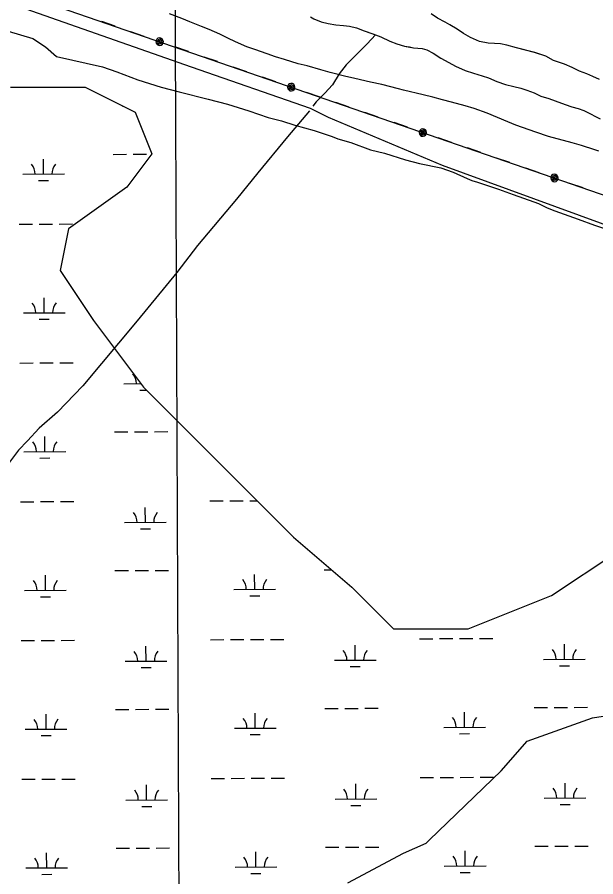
# Model space of a CAD drawing. Extents: x 3424494 to 3462436, y 522220 to 547718.
# Drawn here: x 3433498 to 3434886, y 530887 to 532947 of the extents above; entities that cross this region are included whole.
import ezdxf

# ---------------------------------------------------------------- set-up
doc = ezdxf.new("R2010")
doc.units = 0
for name, color, linetype in [('V-DTCH-CNTR', 7, 'Continuous'), ('V-GRID-MAJR', 7, 'Continuous'), ('V-SITE-VEGE', 7, 'Continuous'), ('V-TOPO-SHOR', 7, 'Continuous'), ('V-UTIL-LINE', 7, 'Continuous'), ('V-WETL-SWMP', 7, 'Continuous')]:
    doc.layers.add(name, color=color, linetype=linetype)

msp = doc.modelspace()

# ---------------------------------------------------------------- linework, layer by layer
at = {"layer": 'V-DTCH-CNTR'}
msp.add_lwpolyline([(3432825, 533217.4), (3433242.2, 533064.8), (3433915.2, 532828.4), (3434200.8, 532729.3), (3434243.5, 532708), (3434516.9, 532592.9), (3435115.2, 532374.6)], dxfattribs=at)
at = {"layer": 'V-GRID-MAJR'}
msp.add_spline([(3433900, 527634.1), (3433874.4, 533693.1), (3433848.9, 539754.1), (3433823.3, 545815), (3433823.3, 545817)], degree=3, dxfattribs=at)
at = {"layer": 'V-SITE-VEGE'}
for p, q in [((3433476.4, 532913.5), (3433535, 532895.9)), ((3433535, 532895.9), (3433565.5, 532875.9)), ((3433565.5, 532875.9), (3433591.9, 532853.2)), ((3433591.9, 532853.2), (3433702.2, 532827.9)), ((3433702.2, 532827.9), (3433737.1, 532816.3)), ((3433737.1, 532816.3), (3433787.2, 532797.4)), ((3433787.2, 532797.4), (3433843.1, 532779.9)), ((3433843.1, 532779.9), (3433886.3, 532768.1)), ((3433886.3, 532768.1), (3433956.1, 532750.4)), ((3433956.1, 532750.4), (3434002.2, 532738.6)), ((3434002.2, 532738.6), (3434053.8, 532722.5)), ((3434053.8, 532722.5), (3434099.9, 532706.5)), ((3434099.9, 532706.5), (3434132, 532699.1)), ((3434132, 532699.1), (3434164.1, 532688.8)), ((3434164.1, 532688.8), (3434210.1, 532675.6)), ((3434210.1, 532675.6), (3434253.4, 532661.1)), ((3434253.4, 532661.1), (3434267.3, 532655.3)), ((3434267.3, 532655.3), (3434298, 532646.5)), ((3434298, 532646.5), (3434345.4, 532629)), ((3434345.4, 532629), (3434378.9, 532621.6)), ((3434378.9, 532621.6), (3434429.1, 532605.5)), ((3434429.1, 532605.5), (3434462.6, 532596.7)), ((3434462.6, 532596.7), (3434514.3, 532586.2)), ((3434514.3, 532586.2), (3434543.6, 532576)), ((3434543.6, 532576), (3434577, 532560.2)), ((3434577, 532560.2), (3434588.2, 532555.8)), ((3434588.2, 532555.8), (3434602.1, 532551.5)), ((3434602.1, 532551.5), (3434628.6, 532542.7)), ((3434628.6, 532542.7), (3434652.4, 532535.4)), ((3434652.4, 532535.4), (3434687.2, 532522.3)), ((3434687.2, 532522.3), (3434737.4, 532504.9)), ((3434737.4, 532504.9), (3434748.6, 532500.5)), ((3434748.6, 532500.5), (3434769.5, 532490.4)), ((3434769.5, 532490.4), (3434787.6, 532483.2)), ((3434787.6, 532483.2), (3434843.3, 532462.9)), ((3434843.3, 532462.9), (3434882.4, 532448.4)), ((3434882.4, 532448.4), (3434908.9, 532439.6))]:
    msp.add_line(p, q, dxfattribs=at)
for points in [[(3434594.3, 532728.1), (3434572.5, 532734.7), (3434539.6, 532743.7), (3434517.8, 532749), (3434495.1, 532755.4), (3434471.7, 532761), (3434424.7, 532772.7), (3434412.3, 532775.9), (3434372.7, 532785.6), (3434345.7, 532791.7), (3434307.8, 532800.5), (3434282.9, 532805.6), (3434248.4, 532814.6), (3434226.3, 532821.3), (3434193.7, 532830.3), (3434172.1, 532835.8), (3434139, 532845.7), (3434117.5, 532852.4), (3434097.3, 532859.5), (3434067.5, 532869.9), (3434048.8, 532876.3), (3434021.2, 532888), (3434003, 532897.4), (3433983.7, 532906.8), (3433958.1, 532917.6), (3433940.2, 532925.3), (3433912.1, 532936.5), (3433893, 532944.3), (3433863.2, 532955.2)], [(3434201.5, 532947.9), (3434209.3, 532943.3), (3434226.7, 532936.1), (3434244.1, 532931.8), (3434261.8, 532928.6), (3434280.3, 532927), (3434295.1, 532926), (3434311.9, 532921.5), (3434329.9, 532914.5), (3434357.4, 532904.7), (3434370, 532900.3), (3434391.7, 532889.8), (3434408.7, 532883.2), (3434427, 532878.2), (3434448.2, 532874.2), (3434459, 532873), (3434469.3, 532872.5), (3434480.4, 532869), (3434495.4, 532861), (3434513.9, 532848.9), (3434533.4, 532839), (3434549, 532830.1), (3434572.1, 532819.1), (3434592.4, 532813.2), (3434613.5, 532806.6), (3434628.1, 532801.6), (3434648.6, 532793.4), (3434668.8, 532786.2), (3434689.4, 532781), (3434705.7, 532777.3), (3434720.6, 532772.3), (3434737.9, 532765.9), (3434753.7, 532758.1), (3434772.9, 532752.2), (3434788.6, 532746.6), (3434812.2, 532737.7), (3434828, 532732.3), (3434843.3, 532728.2), (3434857.2, 532723.6), (3434872.9, 532715.9), (3434885.4, 532709.6), (3434896.4, 532703.8)], [(3434894.5, 532797.6), (3434878.4, 532804.8), (3434864, 532811.8), (3434846.7, 532818.1), (3434829, 532826.6), (3434810.5, 532834.3), (3434783.9, 532843.3), (3434765.8, 532854.1), (3434739.2, 532862.7), (3434695.7, 532873.6), (3434672.3, 532880.2), (3434657.3, 532883.5), (3434643, 532883.9), (3434627.3, 532884.8), (3434607, 532889.3), (3434585.5, 532898.3), (3434568.8, 532907.9), (3434553.4, 532918.9), (3434535.7, 532928.7), (3434524.8, 532935), (3434506.4, 532944.6), (3434491.1, 532955.6)], [(3434893.2, 532625.8), (3434883.5, 532629.5), (3434851.8, 532639.6), (3434829.1, 532646), (3434772.5, 532661.2), (3434741.6, 532671.3), (3434693.6, 532688.8), (3434674.8, 532696.2), (3434624.9, 532716.9), (3434594.3, 532728.1)]]:
    msp.add_lwpolyline(points, dxfattribs=at)
at = {"layer": 'V-TOPO-SHOR'}
for points in [[(3434201.5, 532947.9), (3434209.3, 532943.3), (3434226.7, 532936.1), (3434244.1, 532931.8), (3434261.8, 532928.6), (3434280.3, 532927), (3434295.1, 532926), (3434311.9, 532921.5), (3434329.9, 532914.5), (3434350.8, 532907.2), (3434370, 532900.3), (3434391.7, 532889.8), (3434408.7, 532883.2), (3434427, 532878.2), (3434439.1, 532875.9), (3434448.2, 532874.2), (3434459, 532873), (3434469.3, 532872.5), (3434480.4, 532869), (3434495.4, 532861), (3434513.9, 532848.9), (3434533.4, 532839), (3434549, 532830.1), (3434572.1, 532819.1), (3434592.4, 532813.2), (3434613.5, 532806.6), (3434628.1, 532801.6), (3434648.6, 532793.4), (3434668.8, 532786.2), (3434689.4, 532781), (3434705.7, 532777.3), (3434720.6, 532772.3), (3434737.9, 532765.9), (3434753.7, 532758.1), (3434772.9, 532752.2), (3434788.6, 532746.6), (3434812.2, 532737.7), (3434828, 532732.3), (3434843.3, 532728.2), (3434857.2, 532723.6), (3434872.9, 532715.9), (3434885.4, 532709.6), (3434896.4, 532703.8)], [(3434894.5, 532797.6), (3434878.4, 532804.8), (3434864, 532811.8), (3434846.7, 532818.1), (3434829, 532826.6), (3434810.5, 532834.3), (3434783.9, 532843.3), (3434765.8, 532854.1), (3434739.1, 532862.7), (3434695.7, 532873.6), (3434672.3, 532880.2), (3434657.3, 532883.5), (3434643, 532883.9), (3434627.3, 532884.8), (3434607, 532889.3), (3434585.5, 532898.3), (3434568.8, 532907.9), (3434553.4, 532918.9), (3434535.7, 532928.7), (3434524.8, 532935), (3434506.4, 532944.6), (3434491.1, 532955.6)], [(3434357.4, 532904.8), (3434337.2, 532883.3), (3434287.1, 532833.1), (3434270.3, 532811.6), (3434253.9, 532785), (3434235.8, 532764.8), (3434215.1, 532744), (3434207, 532733.8)], [(3434199, 532722.5), (3434146.2, 532660.2), (3434074.8, 532574.3), (3434023.6, 532510.8), (3433930.5, 532399.6), (3433881.1, 532335.4), (3433785.5, 532219.1), (3433655.6, 532063.9), (3433594.1, 532000.1), (3433550.8, 531961.8), (3433522.2, 531932.1), (3433501.1, 531909.3), (3433479.4, 531880.5)], [(3434291, 530872.1), (3434424.2, 530943.3), (3434479, 530967.1), (3434486.8, 530975), (3434658.8, 531140.7), (3434721.3, 531211.6), (3434878.1, 531267.3), (3434980.1, 531283.4)]]:
    msp.add_lwpolyline(points, dxfattribs=at)
at = {"layer": 'V-UTIL-LINE'}
for points in [[(3432847.1, 533231.1), (3435941.1, 532163.3), (3436709.7, 531892.2), (3437598.7, 531587), (3439729.9, 530854.7), (3442093.9, 530027.1), (3443680.8, 529484.9), (3444459.4, 529224.7), (3445260.4, 528947.6), (3446015.9, 528646.2), (3446827.8, 528878.2), (3448530.5, 529366.4)], [(3433732.6, 532925.5), (3433700.5, 532936.6)], [(3433802.6, 532901.3), (3433770.4, 532912.4)], [(3433839.4, 532888.6), (3433840.2, 532885.8), (3433841.7, 532887.6), (3433840.9, 532890.3), (3433838, 532890.9), (3433836.8, 532887.8), (3433838.7, 532883.5), (3433843, 532883.9), (3433845.7, 532887.9), (3433843.9, 532892.1), (3433840.1, 532894.5), (3433835.6, 532892.8), (3433833.5, 532887.7), (3433836.5, 532880.1), (3433840, 532879.6), (3433843.4, 532880.5), (3433846.2, 532882.6), (3433848, 532885.7), (3433848.4, 532889.2), (3433847.5, 532892.6), (3433845.4, 532895.3), (3433842.4, 532897.1), (3433838.9, 532897.6), (3433835.5, 532896.7), (3433832.7, 532894.6), (3433830.9, 532891.5), (3433830.5, 532888.1), (3433831.4, 532884.7), (3433833.5, 532881.9), (3433836.5, 532880.1)], [(3433908.4, 532864.8), (3433876.3, 532875.9)], [(3433978.4, 532840.7), (3433946.3, 532851.7)], [(3434048.3, 532816.5), (3434016.2, 532827.6)], [(3434118.3, 532792.4), (3434086.2, 532803.5)], [(3434155.2, 532779.6), (3434155.9, 532776.9), (3434157.4, 532778.7), (3434156.6, 532781.3), (3434153.8, 532781.9), (3434152.5, 532778.8), (3434154.5, 532774.5), (3434158.7, 532774.9), (3434161.4, 532778.9), (3434159.7, 532783.2), (3434155.8, 532785.5), (3434151.3, 532783.8), (3434149.2, 532778.7), (3434152.2, 532771.1), (3434155.7, 532770.7), (3434159.1, 532771.6), (3434161.9, 532773.7), (3434163.7, 532776.7), (3434164.2, 532780.2), (3434163.3, 532783.6), (3434161.1, 532786.4), (3434158.1, 532788.2), (3434154.6, 532788.6), (3434151.2, 532787.7), (3434148.4, 532785.6), (3434146.7, 532782.6), (3434146.2, 532779.1), (3434147.1, 532775.7), (3434149.2, 532772.9), (3434152.2, 532771.1)], [(3434224.2, 532755.8), (3434192, 532766.9)], [(3434294.1, 532731.7), (3434262, 532742.8)], [(3434364.1, 532707.6), (3434331.9, 532718.6)], [(3434434, 532683.4), (3434401.9, 532694.5)], [(3434470.9, 532670.7), (3434471.7, 532667.9), (3434473.1, 532669.7), (3434472.3, 532672.3), (3434469.5, 532673), (3434468.2, 532669.8), (3434470.2, 532665.6), (3434474.4, 532666), (3434477.2, 532670), (3434475.4, 532674.2), (3434471.6, 532676.5), (3434467.1, 532674.8), (3434465, 532669.8), (3434468, 532662.2), (3434471.4, 532661.7), (3434474.8, 532662.6), (3434477.6, 532664.7), (3434479.4, 532667.7), (3434479.9, 532671.2), (3434479, 532674.6), (3434476.9, 532677.4), (3434473.8, 532679.2), (3434470.4, 532679.7), (3434467, 532678.8), (3434464.2, 532676.7), (3434462.4, 532673.6), (3434461.9, 532670.1), (3434462.8, 532666.7), (3434464.9, 532663.9), (3434468, 532662.2)], [(3434539.9, 532646.9), (3434507.8, 532658)], [(3434609.8, 532622.7), (3434577.7, 532633.8)], [(3434679.8, 532598.6), (3434647.7, 532609.7)], [(3434749.7, 532574.4), (3434717.6, 532585.5)], [(3434786.6, 532561.7), (3434787.4, 532559), (3434788.9, 532560.8), (3434788.1, 532563.4), (3434785.2, 532564), (3434784, 532560.9), (3434785.9, 532556.6), (3434790.1, 532557), (3434792.9, 532561), (3434791.1, 532565.2), (3434787.3, 532567.6), (3434782.8, 532565.9), (3434780.7, 532560.8), (3434783.7, 532553.2), (3434787.2, 532552.7), (3434790.6, 532553.6), (3434793.4, 532555.8), (3434795.1, 532558.8), (3434795.6, 532562.3), (3434794.7, 532565.7), (3434792.6, 532568.5), (3434789.6, 532570.2), (3434786.1, 532570.7), (3434782.7, 532569.8), (3434779.9, 532567.7), (3434778.1, 532564.7), (3434777.6, 532561.2), (3434778.5, 532557.8), (3434780.7, 532555), (3434783.7, 532553.2)], [(3434855.6, 532537.9), (3434823.5, 532549)]]:
    msp.add_lwpolyline(points, dxfattribs=at)
at = {"layer": 'V-WETL-SWMP'}
for p, q in [((3433481.4, 532779.9), (3433661.1, 532779.9)), ((3433661.1, 532779.9), (3433780.9, 532719.9)), ((3433750.8, 532734), (3433752.8, 532734)), ((3433780.9, 532719.9), (3433820.9, 532620)), ((3433727.9, 532618.5), (3433759.9, 532618.6)), ((3433820.9, 532620), (3433761, 532540.1)), ((3433775.9, 532618.7), (3433807.9, 532618.9)), ((3433561.1, 532571.3), (3433560.9, 532607.3)), ((3433511.1, 532571.1), (3433611.1, 532571.5)), ((3433549.1, 532555.8), (3433573.1, 532555.9)), ((3433761, 532540.1), (3433621.2, 532440.1)), ((3433502.8, 532451), (3433534.8, 532451.1)), ((3433550.8, 532451.2), (3433582.8, 532451.3)), ((3433598.8, 532451.4), (3433630.8, 532451.6)), ((3433621.2, 532440.1), (3433601.2, 532340.2)), ((3433601.2, 532340.2), (3433681.1, 532220.3)), ((3433562.6, 532238.6), (3433562.4, 532274.6)), ((3433512.6, 532238.4), (3433612.6, 532238.9)), ((3433550.6, 532223.2), (3433574.6, 532223.3)), ((3433681.1, 532220.3), (3433800.9, 532060.4)), ((3433504.3, 532118.3), (3433536.3, 532118.5)), ((3433552.3, 532118.5), (3433584.3, 532118.7)), ((3433600.3, 532118.7), (3433632.3, 532118.9)), ((3433753.8, 532068.7), (3433794.5, 532068.9)), ((3433800.9, 532060.4), (3434160.4, 531700.6)), ((3433791.9, 532053.4), (3433807.8, 532053.5)), ((3433730.9, 531953.2), (3433762.9, 531953.3)), ((3433778.9, 531953.4), (3433810.9, 531953.5)), ((3433826.9, 531953.6), (3433858.9, 531953.7)), ((3433564.1, 531906), (3433563.9, 531942)), ((3433514.1, 531905.7), (3433614.1, 531906.2)), ((3433552.1, 531890.5), (3433576.1, 531890.6)), ((3433959.7, 531787.7), (3433991.7, 531787.8)), ((3434007.7, 531787.9), (3434039.7, 531788)), ((3434055.7, 531788.1), (3434072.9, 531788.2)), ((3433505.8, 531785.6), (3433537.8, 531785.8)), ((3433553.8, 531785.9), (3433585.8, 531786)), ((3433601.8, 531786.1), (3433633.8, 531786.2)), ((3433805.3, 531736.2), (3433805.1, 531772.2)), ((3433755.3, 531736), (3433855.3, 531736.5)), ((3433793.4, 531720.8), (3433817.4, 531720.9)), ((3434160.4, 531700.6), (3434300.2, 531580.7)), ((3434779.6, 531560.7), (3434959.4, 531680.6)), ((3434234.3, 531622.7), (3434251.1, 531622.8)), ((3433565.6, 531573.3), (3433565.4, 531609.3)), ((3433732.4, 531620.5), (3433764.4, 531620.6)), ((3433780.4, 531620.7), (3433812.4, 531620.8)), ((3433828.4, 531620.9), (3433860.4, 531621.1)), ((3434067.5, 531575.6), (3434067.3, 531611.6)), ((3433515.6, 531573.1), (3433615.6, 531573.5)), ((3434017.5, 531575.3), (3434117.5, 531575.8)), ((3434300.2, 531580.7), (3434400.1, 531480.7)), ((3434579.9, 531480.7), (3434779.6, 531560.7)), ((3433553.6, 531557.8), (3433577.6, 531557.9)), ((3434055.5, 531560.1), (3434079.5, 531560.2)), ((3434400.1, 531480.7), (3434579.9, 531480.7)), ((3434463.1, 531457.3), (3434495.1, 531457.4)), ((3434511.1, 531457.5), (3434543.1, 531457.6)), ((3434559.1, 531457.7), (3434591.1, 531457.9)), ((3434607.1, 531457.9), (3434639.1, 531458.1)), ((3433507.3, 531453), (3433539.3, 531453.1)), ((3433555.3, 531453.2), (3433587.3, 531453.3)), ((3433603.3, 531453.4), (3433635.3, 531453.5)), ((3433806.8, 531403.6), (3433806.6, 531439.6)), ((3433961.2, 531455), (3433993.2, 531455.2)), ((3434009.2, 531455.2), (3434041.2, 531455.4)), ((3434057.2, 531455.4), (3434089.2, 531455.6)), ((3434105.2, 531455.7), (3434137.2, 531455.8)), ((3434308.7, 531405.8), (3434308.5, 531441.8)), ((3434810.6, 531408.1), (3434810.4, 531444.1)), ((3433756.8, 531403.3), (3433856.8, 531403.8)), ((3434258.7, 531405.6), (3434358.7, 531406.1)), ((3434760.6, 531407.9), (3434860.6, 531408.3)), ((3433794.9, 531388.1), (3433818.9, 531388.2)), ((3434296.8, 531390.4), (3434320.8, 531390.5)), ((3434798.7, 531392.6), (3434822.7, 531392.7)), ((3434737.7, 531292.3), (3434769.7, 531292.5)), ((3434785.7, 531292.6), (3434817.7, 531292.7)), ((3434833.7, 531292.8), (3434865.7, 531292.9)), ((3433567.1, 531240.6), (3433566.9, 531276.6)), ((3433733.9, 531287.8), (3433765.9, 531288)), ((3433781.9, 531288), (3433813.9, 531288.2)), ((3433829.9, 531288.2), (3433861.9, 531288.4)), ((3434069, 531242.9), (3434068.8, 531278.9)), ((3434235.8, 531290.1), (3434267.8, 531290.2)), ((3434283.8, 531290.3), (3434315.8, 531290.4)), ((3434331.8, 531290.5), (3434363.8, 531290.7)), ((3434570.9, 531245.2), (3434570.7, 531281.2)), ((3433517.1, 531240.4), (3433617.1, 531240.9)), ((3434019, 531242.7), (3434119, 531243.1)), ((3434520.9, 531244.9), (3434620.9, 531245.4)), ((3433555.1, 531225.1), (3433579.1, 531225.3)), ((3434057, 531227.4), (3434081, 531227.5)), ((3434558.9, 531229.7), (3434582.9, 531229.8)), ((3433508.8, 531120.3), (3433540.8, 531120.4)), ((3433556.8, 531120.5), (3433588.8, 531120.7)), ((3433604.8, 531120.7), (3433636.8, 531120.9)), ((3433808.3, 531070.9), (3433808.1, 531106.9)), ((3433962.7, 531122.3), (3433994.7, 531122.5)), ((3434010.7, 531122.6), (3434042.7, 531122.7)), ((3434058.7, 531122.8), (3434090.7, 531122.9)), ((3434106.7, 531123), (3434138.7, 531123.1)), ((3434310.2, 531073.2), (3434310, 531109.2)), ((3434464.6, 531124.6), (3434496.6, 531124.7)), ((3434512.6, 531124.8), (3434544.6, 531125)), ((3434560.6, 531125), (3434592.6, 531125.2)), ((3434608.6, 531125.3), (3434640.6, 531125.4)), ((3434812.1, 531075.4), (3434811.9, 531111.4)), ((3433758.3, 531070.7), (3433858.3, 531071.1)), ((3434260.2, 531072.9), (3434360.2, 531073.4)), ((3434762.1, 531075.2), (3434862.1, 531075.7)), ((3433796.4, 531055.4), (3433820.4, 531055.5)), ((3434298.3, 531057.7), (3434322.3, 531057.8)), ((3434800.2, 531059.9), (3434824.2, 531060.1)), ((3433568.6, 530908), (3433568.4, 530944)), ((3433735.4, 530955.1), (3433767.4, 530955.3)), ((3433783.4, 530955.4), (3433815.4, 530955.5)), ((3433831.4, 530955.6), (3433863.4, 530955.7)), ((3434070.5, 530910.2), (3434070.3, 530946.2)), ((3434237.3, 530957.4), (3434269.3, 530957.5)), ((3434285.3, 530957.6), (3434317.3, 530957.8)), ((3434333.3, 530957.8), (3434365.3, 530958)), ((3434572.4, 530912.5), (3434572.2, 530948.5)), ((3434739.2, 530959.7), (3434771.2, 530959.8)), ((3434787.2, 530959.9), (3434819.2, 530960)), ((3434835.2, 530960.1), (3434867.2, 530960.2)), ((3433518.6, 530907.7), (3433618.6, 530908.2)), ((3434020.5, 530910), (3434120.5, 530910.4)), ((3434522.4, 530912.3), (3434622.4, 530912.7)), ((3433556.6, 530892.5), (3433580.6, 530892.6)), ((3434058.5, 530894.7), (3434082.5, 530894.8)), ((3434560.4, 530897), (3434584.4, 530897.1))]:
    msp.add_line(p, q, dxfattribs=at)
for centre, start, end in [((3433505.8, 532571.5), 359.4865, 41.0302), ((3433616.3, 532572), 139.4865, 181.0302), ((3433507.3, 532238.9), 359.4865, 41.0302), ((3433617.8, 532239.4), 139.4865, 181.0302), ((3433748.6, 532069.1), 359.4865, 41.0302), ((3433508.8, 531906.2), 359.4865, 41.0302), ((3433619.3, 531906.7), 139.4865, 181.0302), ((3433750.1, 531736.5), 359.4865, 41.0302), ((3433860.5, 531737), 139.4865, 181.0302), ((3433510.3, 531573.5), 359.4865, 41.0302), ((3433620.8, 531574), 139.4865, 181.0302), ((3434012.2, 531575.8), 359.4865, 41.0302), ((3434122.7, 531576.3), 139.4865, 181.0302), ((3433751.6, 531403.8), 359.4865, 41.0302), ((3433862, 531404.3), 139.4865, 181.0302), ((3434253.5, 531406.1), 359.4865, 41.0302), ((3434363.9, 531406.6), 139.4865, 181.0302), ((3434755.4, 531408.3), 359.4865, 41.0302), ((3434865.8, 531408.8), 139.4865, 181.0302), ((3433511.8, 531240.9), 359.4865, 41.0302), ((3433622.3, 531241.4), 139.4865, 181.0302), ((3434013.7, 531243.1), 359.4865, 41.0302), ((3434124.2, 531243.6), 139.4865, 181.0302), ((3434515.6, 531245.4), 359.4865, 41.0302), ((3434626.1, 531245.9), 139.4865, 181.0302), ((3433753.1, 531071.1), 359.4865, 41.0302), ((3433863.5, 531071.6), 139.4865, 181.0302), ((3434255, 531073.4), 359.4865, 41.0302), ((3434365.4, 531073.9), 139.4865, 181.0302), ((3434756.9, 531075.7), 359.4865, 41.0302), ((3434867.3, 531076.2), 139.4865, 181.0302), ((3433513.3, 530908.2), 359.4865, 41.0302), ((3433623.8, 530908.7), 139.4865, 181.0302), ((3434015.2, 530910.4), 359.4865, 41.0302), ((3434125.7, 530910.9), 139.4865, 181.0302), ((3434517.1, 530912.7), 359.4865, 41.0302), ((3434627.6, 530913.2), 139.4865, 181.0302)]:
    msp.add_arc(centre, 35.2, start, end, dxfattribs=at)

doc.saveas('drawing.dxf')
